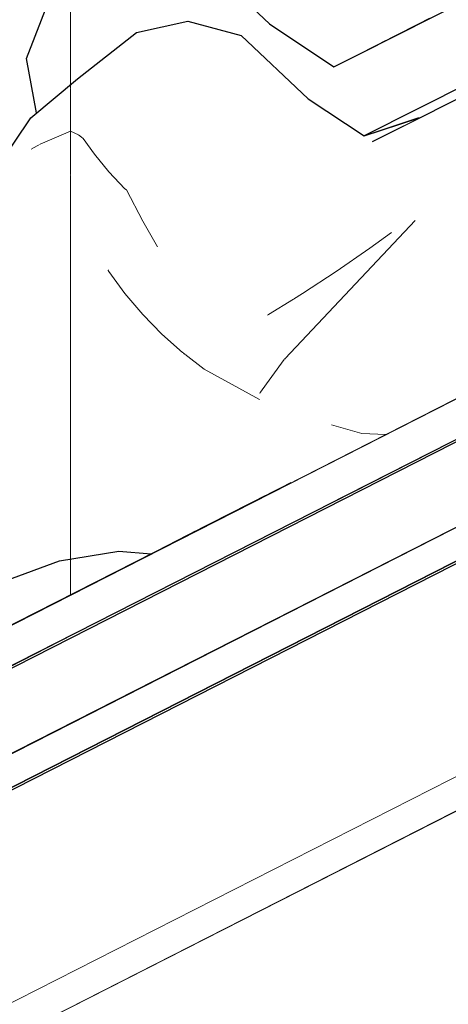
# Model space of a CAD drawing. Header units: millimetres. Extents: x -25478 to 4005, y -8416 to 11348.
# Tile 371 of 580: x -6856 to -6785, y 9416 to 9579. Entities that reach past the tile are written whole.
import ezdxf

# ---------------------------------------------------------------- set-up
doc = ezdxf.new("R2010")
doc.units = ezdxf.units.MM
doc.header["$MEASUREMENT"] = 0
doc.linetypes.add('Wipeout_Contour', pattern=[1000, 0, -1000])
for name, color, linetype in [('POHLED ZÁPADNÍ_1_Konstrukce - nosné', 7, 'Continuous'), ('POHLED ZÁPADNÍ_1_Nové_Konstrukce - krov', 7, 'Continuous'), ('POHLED ZÁPADNÍ_1_Nové_Výplně - Povrchové', 7, 'Continuous'), ('POHLED ZÁPADNÍ_1_Výplně - Povrchové', 7, 'Continuous')]:
    doc.layers.add(name, color=color, linetype=linetype)

# ---------------------------------------------------------------- blocks, each defined once
blk = doc.blocks.new('*X907', base_point=(-25690.45, -8330.81))
at = {"layer": 'POHLED ZÁPADNÍ_1_Nové_Výplně - Povrchové', "color": 21, "linetype": 'Continuous', "lineweight": 20, "true_color": 0xffaaaa}
blk.add_line((-6847.73, 9483.73), (-6847.73, 9489.7), dxfattribs=at)
blk = doc.blocks.new('*X913', base_point=(-25690.45, -8330.81))
at = {"layer": 'POHLED ZÁPADNÍ_1_Nové_Výplně - Povrchové', "color": 21, "linetype": 'Continuous', "lineweight": 20, "true_color": 0xffaaaa}
for p, q in [((-6804.45, 9511.98), (-6799.43, 9510.56)), ((-6799.43, 9510.56), (-6795.45, 9510.36))]:
    blk.add_line(p, q, dxfattribs=at)
blk = doc.blocks.new('*X918', base_point=(-25690.45, -8330.81))
at = {"layer": 'POHLED ZÁPADNÍ_1_Nové_Výplně - Povrchové', "color": 21, "linetype": 'Continuous', "lineweight": 20, "true_color": 0xffaaaa}
for p, q in [((-6716.8, 9583.3), (-6737.65, 9561.16)), ((-6783.47, 9549.53), (-6767.89, 9549.53)), ((-6767.89, 9549.53), (-6759.6, 9549.53)), ((-6790.56, 9545.94), (-6812.14, 9523.02)), ((-6794.5, 9543.94), (-6798.07, 9541.32)), ((-6798.07, 9541.32), (-6803.64, 9537.46)), ((-6803.64, 9537.46), (-6809.26, 9533.78)), ((-6809.26, 9533.78), (-6810.74, 9532.86))]:
    blk.add_line(p, q, dxfattribs=at)
blk = doc.blocks.new('*X920', base_point=(-25690.45, -8330.81))
at = {"layer": 'POHLED ZÁPADNÍ_1_Nové_Výplně - Povrchové', "color": 21, "linetype": 'Continuous', "lineweight": 20, "true_color": 0xffaaaa}
blk.add_line((-6847.73, 9585.84), (-6847.73, 9568.52), dxfattribs=at)
blk = doc.blocks.new('*X930', base_point=(-25690.45, -8330.81))
at = {"layer": 'POHLED ZÁPADNÍ_1_Nové_Výplně - Povrchové', "color": 21, "linetype": 'Continuous', "lineweight": 20, "true_color": 0xffaaaa}
for p, q in [((-6810.74, 9532.86), (-6814.9, 9530.3)), ((-6814.9, 9530.3), (-6815.08, 9530.19)), ((-6812.14, 9523.02), (-6812.32, 9522.82))]:
    blk.add_line(p, q, dxfattribs=at)
blk = doc.blocks.new('*X931', base_point=(-25690.45, -8330.81))
at = {"layer": 'POHLED ZÁPADNÍ_1_Nové_Výplně - Povrchové', "color": 21, "linetype": 'Continuous', "lineweight": 20, "true_color": 0xffaaaa}
blk.add_line((-6812.32, 9522.82), (-6816.38, 9517.21), dxfattribs=at)
blk = doc.blocks.new('*X936', base_point=(-25690.45, -8330.81))
at = {"layer": 'POHLED ZÁPADNÍ_1_Nové_Výplně - Povrchové', "color": 21, "linetype": 'Continuous', "lineweight": 20, "true_color": 0xffaaaa}
for p, q in [((-6838.47, 9551.02), (-6835.76, 9545.82)), ((-6835.76, 9545.82), (-6833.33, 9541.54))]:
    blk.add_line(p, q, dxfattribs=at)
blk = doc.blocks.new('*X945', base_point=(-25690.45, -8330.81))
at = {"layer": 'POHLED ZÁPADNÍ_1_Nové_Výplně - Povrchové', "color": 21, "linetype": 'Continuous', "lineweight": 20, "true_color": 0xffaaaa}
blk.add_line((-6847.73, 9510.49), (-6847.73, 9489.7), dxfattribs=at)
blk = doc.blocks.new('*X951', base_point=(-25690.45, -8330.81))
at = {"layer": 'POHLED ZÁPADNÍ_1_Nové_Výplně - Povrchové', "color": 21, "linetype": 'Continuous', "lineweight": 20, "true_color": 0xffaaaa}
for p, q in [((-6828.8, 9523.75), (-6825.54, 9521.26)), ((-6825.54, 9521.26), (-6816.36, 9516.22))]:
    blk.add_line(p, q, dxfattribs=at)
blk = doc.blocks.new('*X954', base_point=(-25690.45, -8330.81))
at = {"layer": 'POHLED ZÁPADNÍ_1_Nové_Výplně - Povrchové', "color": 21, "linetype": 'Continuous', "lineweight": 20, "true_color": 0xffaaaa}
blk.add_line((-6829.06, 9523.95), (-6828.8, 9523.75), dxfattribs=at)
blk = doc.blocks.new('*X956', base_point=(-25690.45, -8330.81))
at = {"layer": 'POHLED ZÁPADNÍ_1_Nové_Výplně - Povrchové', "color": 21, "linetype": 'Continuous', "lineweight": 20, "true_color": 0xffaaaa}
for p, q in [((-6841.55, 9537.73), (-6841.38, 9537.46)), ((-6841.38, 9537.46), (-6838.7, 9533.78)), ((-6838.7, 9533.78), (-6835.76, 9530.3)), ((-6835.76, 9530.3), (-6832.57, 9527.04)), ((-6832.57, 9527.04), (-6829.16, 9524.02)), ((-6829.16, 9524.02), (-6829.06, 9523.95))]:
    blk.add_line(p, q, dxfattribs=at)
blk = doc.blocks.new('*X957', base_point=(-25690.45, -8330.81))
at = {"layer": 'POHLED ZÁPADNÍ_1_Nové_Výplně - Povrchové', "color": 21, "linetype": 'Continuous', "lineweight": 20, "true_color": 0xffaaaa}
blk.add_line((-6847.73, 9545.98), (-6847.73, 9529.22), dxfattribs=at)
blk = doc.blocks.new('*X958', base_point=(-25690.45, -8330.81))
at = {"layer": 'POHLED ZÁPADNÍ_1_Nové_Výplně - Povrchové', "color": 21, "linetype": 'Continuous', "lineweight": 20, "true_color": 0xffaaaa}
blk.add_line((-6847.73, 9529.22), (-6847.73, 9510.49), dxfattribs=at)
blk = doc.blocks.new('*X959', base_point=(-25690.45, -8330.81))
at = {"layer": 'POHLED ZÁPADNÍ_1_Nové_Výplně - Povrchové', "color": 21, "linetype": 'Continuous', "lineweight": 20, "true_color": 0xffaaaa}
for p, q in [((-6845.63, 9559.58), (-6843.78, 9556.93)), ((-6843.78, 9556.93), (-6841.38, 9554)), ((-6847.73, 9553.6), (-6847.73, 9545.98)), ((-6841.38, 9554), (-6838.7, 9551.22)), ((-6838.7, 9551.22), (-6838.47, 9551.02))]:
    blk.add_line(p, q, dxfattribs=at)
blk = doc.blocks.new('*X961', base_point=(-25690.45, -8330.81))
at = {"layer": 'POHLED ZÁPADNÍ_1_Nové_Výplně - Povrchové', "color": 21, "linetype": 'Continuous', "lineweight": 20, "true_color": 0xffaaaa}
for p, q in [((-6847.73, 9559.84), (-6847.73, 9553.6)), ((-6846.39, 9560.17), (-6845.91, 9559.75)), ((-6845.91, 9559.75), (-6845.63, 9559.58)), ((-6852.78, 9558.59), (-6854.28, 9557.78))]:
    blk.add_line(p, q, dxfattribs=at)
blk = doc.blocks.new('*X972', base_point=(-25690.45, -8330.81))
at = {"layer": 'POHLED ZÁPADNÍ_1_Nové_Výplně - Povrchové', "color": 21, "linetype": 'Continuous', "lineweight": 20, "true_color": 0xffaaaa}
blk.add_line((-6847.73, 9568.52), (-6847.73, 9567.77), dxfattribs=at)
blk = doc.blocks.new('*X975', base_point=(-25690.45, -8330.81))
at = {"layer": 'POHLED ZÁPADNÍ_1_Nové_Výplně - Povrchové', "color": 21, "linetype": 'Continuous', "lineweight": 20, "true_color": 0xffaaaa}
for p, q in [((-6847.73, 9567.77), (-6847.73, 9559.84)), ((-6847.73, 9560.79), (-6852.78, 9558.59)), ((-6847.73, 9560.79), (-6846.39, 9560.17))]:
    blk.add_line(p, q, dxfattribs=at)

msp = doc.modelspace()

# ---------------------------------------------------------------- wipeouts: each hides what was drawn before it
at = {"color": 254, "linetype": 'Wipeout_Contour', "lineweight": 0, "ltscale": 326246.822201}
msp.add_wipeout([(-7716.95, 8883.6), (-10986.18, 7217.84), (-10980.52, 7217.84), (-10980.52, 7042.29), (-10973.11, 7046.06), (-10973.11, 7180), (-10723.42, 7180), (-10723.42, 7300), (-10583.42, 7300), (-10583.42, 7244.63), (-7875.74, 8624.34), (-7875.74, 8727.47), (-7730.3, 8727.47), (-7730.3, 8698.45), (-5604.31, 9781.76), (-5604.31, 9960.05), (-6608.56, 9448.36), (-6609.06, 9449.35), (-6627.21, 9440.1), (-6626.12, 9437.96), (-6661.76, 9419.8), (-6662.62, 9419.8), (-7619.72, 8932.13), (-7704.24, 8888.63), (-7705.12, 8888.63), (-7706.02, 8890.39), (-7717.45, 8884.57)], dxfattribs=at).dxf.layer = 'POHLED ZÁPADNÍ_1_Výplně - Povrchové'

# ---------------------------------------------------------------- next in the draw order: wipeouts: each hides what was drawn before it
at = {"color": 254, "linetype": 'Wipeout_Contour', "lineweight": 0, "ltscale": 67833.77799}
msp.add_wipeout([(-6990.75, 8990.3), (-6929.96, 9013.64), (-6922.63, 8991.92), (-6137.56, 9399.92), (-6139.38, 9423.11), (-6139.38, 9432.75)], dxfattribs=at).dxf.layer = 'POHLED ZÁPADNÍ_1_Výplně - Povrchové'

# ---------------------------------------------------------------- next in the draw order: wipeouts: each hides what was drawn before it
at = {"color": 254, "linetype": 'Wipeout_Contour', "lineweight": 0, "ltscale": 45417.586918}
msp.add_wipeout([(-6139.38, 9509.11), (-6990.75, 9075.29), (-6990.75, 8990.3), (-6139.38, 9432.75)], dxfattribs=at).dxf.layer = 'POHLED ZÁPADNÍ_1_Výplně - Povrchové'

# ---------------------------------------------------------------- next in the draw order: wipeouts: each hides what was drawn before it
at = {"color": 254, "linetype": 'Wipeout_Contour', "lineweight": 0, "ltscale": 140827.969183}
msp.add_wipeout([(-7655.02, 9003.49), (-7704.92, 8978.07), (-7702.82, 8973.96), (-7649.15, 9001.31), (-7648.29, 9001.31), (-7632.4, 8970.12), (-7619.72, 8932.13), (-6662.62, 9419.8), (-6698.76, 9490.73), (-6715.9, 9482), (-6716.73, 9482), (-7655.14, 9003.86)], dxfattribs=at).dxf.layer = 'POHLED ZÁPADNÍ_1_Nové_Výplně - Povrchové'

# ---------------------------------------------------------------- next in the draw order: wipeouts: each hides what was drawn before it
at = {"color": 254, "linetype": 'Wipeout_Contour', "lineweight": 0, "ltscale": 46947.683087}
msp.add_wipeout([(-6738.64, 9511.93), (-7666.47, 9039.18), (-7655.14, 9003.86), (-6716.73, 9482)], dxfattribs=at).dxf.layer = 'POHLED ZÁPADNÍ_1_Nové_Výplně - Povrchové'

# ---------------------------------------------------------------- next in the draw order: wipeouts: each hides what was drawn before it
at = {"color": 254, "linetype": 'Wipeout_Contour', "lineweight": 0, "ltscale": 58986.771526}
msp.add_wipeout([(-7712.45, 9043.11), (-7711.62, 9043.11), (-7710.98, 9037.13), (-6688.24, 9558.24), (-6690.96, 9563.59)], dxfattribs=at).dxf.layer = 'POHLED ZÁPADNÍ_1_Nové_Výplně - Povrchové'

# ---------------------------------------------------------------- next in the draw order: wipeouts: each hides what was drawn before it
at = {"color": 254, "linetype": 'Wipeout_Contour', "lineweight": 0, "ltscale": 46854.54434}
msp.add_wipeout([(-6793.35, 9561.19), (-6800.76, 9555.37), (-6605.92, 9654.07), (-6605.04, 9656.58)], dxfattribs=at).dxf.layer = 'POHLED ZÁPADNÍ_1_Nové_Výplně - Povrchové'
at = {"color": 254, "linetype": 'Wipeout_Contour', "lineweight": 0, "ltscale": 47074.302114}
msp.add_wipeout([(-7719.19, 9032.52), (-7711.2, 9016.82), (-6726.41, 9518.6), (-6734.41, 9534.29)], dxfattribs=at).dxf.layer = 'POHLED ZÁPADNÍ_1_Nové_Výplně - Povrchové'

# ---------------------------------------------------------------- next in the draw order: wipeouts: each hides what was drawn before it
at = {"color": 254, "linetype": 'Wipeout_Contour', "lineweight": 0, "ltscale": 47027.754561}
msp.add_wipeout([(-7711.14, 9016.72), (-6725.57, 9518.6), (-6726.41, 9518.6), (-7667.3, 9039.18)], dxfattribs=at).dxf.layer = 'POHLED ZÁPADNÍ_1_Nové_Výplně - Povrchové'

# ---------------------------------------------------------------- next in the draw order: wipeouts: each hides what was drawn before it
at = {"color": 254, "linetype": 'Wipeout_Contour', "lineweight": 0, "ltscale": 35226.404439}
msp.add_wipeout([(-7710.98, 9037.13), (-6733.74, 9534.63), (-6734.57, 9534.63)], dxfattribs=at).dxf.layer = 'POHLED ZÁPADNÍ_1_Nové_Výplně - Povrchové'

# ---------------------------------------------------------------- next in the draw order: wipeouts: each hides what was drawn before it
at = {"color": 254, "linetype": 'Wipeout_Contour', "lineweight": 0, "ltscale": 46790.033849}
msp.add_wipeout([(-6812.15, 9522.91), (-6811.95, 9508.18), (-6748.72, 9540.21), (-6754.71, 9552.01)], dxfattribs=at).dxf.layer = 'POHLED ZÁPADNÍ_1_Nové_Výplně - Povrchové'
at = {"color": 254, "linetype": 'Wipeout_Contour', "lineweight": 0, "ltscale": 81913.283646}
msp.add_wipeout([(-6868.76, 9475.61), (-6867.13, 9473.85), (-6834.34, 9490.55), (-6839.74, 9491.01), (-6849.56, 9489.4), (-6858.4, 9486.11), (-6865.97, 9481.01)], dxfattribs=at).dxf.layer = 'POHLED ZÁPADNÍ_1_Nové_Výplně - Povrchové'

# ---------------------------------------------------------------- next in the draw order: linework, layer by layer
at = {"layer": 'POHLED ZÁPADNÍ_1_Nové_Konstrukce - krov', "color": 1, "linetype": 'Continuous', "lineweight": 25}
for p, q in [((-7655.14, 9003.86), (-6716.73, 9482)), ((-6847.58, 9477.03), (-6915.47, 9442.42))]:
    msp.add_line(p, q, dxfattribs=at)

# ---------------------------------------------------------------- next in the draw order: block references
at = {"layer": 'POHLED ZÁPADNÍ_1_Konstrukce - nosné', "color": 9, "linetype": 'Continuous', "lineweight": 13}
msp.add_blockref('*X907', (-25690.45, -8330.81), dxfattribs=at)

# ---------------------------------------------------------------- next in the draw order: wipeouts: each hides what was drawn before it
at = {"color": 254, "linetype": 'Wipeout_Contour', "lineweight": 0, "ltscale": 58540.736784}
msp.add_wipeout([(-6800.76, 9555.37), (-6806.47, 9546.87), (-6607.59, 9647.61), (-6607.19, 9650.46), (-6605.92, 9654.07)], dxfattribs=at).dxf.layer = 'POHLED ZÁPADNÍ_1_Nové_Výplně - Povrchové'
at = {"color": 254, "linetype": 'Wipeout_Contour', "lineweight": 0, "ltscale": 46754.348263}
msp.add_wipeout([(-6811.95, 9508.18), (-6811.14, 9502.37), (-6746.28, 9535.42), (-6748.72, 9540.21)], dxfattribs=at).dxf.layer = 'POHLED ZÁPADNÍ_1_Nové_Výplně - Povrchové'

# ---------------------------------------------------------------- next in the draw order: block references
at = {"layer": 'POHLED ZÁPADNÍ_1_Konstrukce - nosné', "color": 9, "linetype": 'Continuous', "lineweight": 13}
msp.add_blockref('*X913', (-25690.45, -8330.81), dxfattribs=at)

# ---------------------------------------------------------------- next in the draw order: wipeouts: each hides what was drawn before it
at = {"color": 254, "linetype": 'Wipeout_Contour', "lineweight": 0, "ltscale": 46822.60664}
msp.add_wipeout([(-6806.47, 9546.87), (-6810.3, 9535.94), (-6608.97, 9637.93), (-6607.59, 9647.61)], dxfattribs=at).dxf.layer = 'POHLED ZÁPADNÍ_1_Nové_Výplně - Povrchové'
at = {"color": 254, "linetype": 'Wipeout_Contour', "lineweight": 0, "ltscale": 46840.278445}
msp.add_wipeout([(-6849.56, 9489.4), (-6839.74, 9491.01), (-6842.52, 9510.85), (-6852.46, 9510.16)], dxfattribs=at).dxf.layer = 'POHLED ZÁPADNÍ_1_Nové_Výplně - Povrchové'

# ---------------------------------------------------------------- next in the draw order: block references
at = {"layer": 'POHLED ZÁPADNÍ_1_Konstrukce - nosné', "color": 9, "linetype": 'Continuous', "lineweight": 13}
msp.add_blockref('*X945', (-25690.45, -8330.81), dxfattribs=at)

# ---------------------------------------------------------------- next in the draw order: wipeouts: each hides what was drawn before it
at = {"color": 254, "linetype": 'Wipeout_Contour', "lineweight": 0, "ltscale": 93558.252868}
msp.add_wipeout([(-6812.15, 9522.91), (-6754.71, 9552.01), (-6713.02, 9573.71), (-6712.12, 9573.71), (-6609.11, 9625.76), (-6609.25, 9635.95), (-6608.97, 9637.93), (-6810.3, 9535.94)], dxfattribs=at).dxf.layer = 'POHLED ZÁPADNÍ_1_Nové_Výplně - Povrchové'
at = {"color": 254, "linetype": 'Wipeout_Contour', "lineweight": 0, "ltscale": 46855.244047}
msp.add_wipeout([(-6858.4, 9486.11), (-6849.56, 9489.4), (-6852.46, 9510.16), (-6861.35, 9507.21)], dxfattribs=at).dxf.layer = 'POHLED ZÁPADNÍ_1_Nové_Výplně - Povrchové'

# ---------------------------------------------------------------- next in the draw order: linework, layer by layer
at = {"layer": 'POHLED ZÁPADNÍ_1_Nové_Konstrukce - krov', "color": 1, "linetype": 'Continuous', "lineweight": 25}
for p, q in [((-6754.79, 9524.33), (-6805.15, 9498.66)), ((-6858.4, 9486.11), (-6849.56, 9489.4))]:
    msp.add_line(p, q, dxfattribs=at)

# ---------------------------------------------------------------- next in the draw order: block references
at = {"layer": 'POHLED ZÁPADNÍ_1_Konstrukce - nosné', "color": 9, "linetype": 'Continuous', "lineweight": 13}
msp.add_blockref('*X918', (-25690.45, -8330.81), dxfattribs=at)

# ---------------------------------------------------------------- next in the draw order: wipeouts: each hides what was drawn before it
at = {"color": 254, "linetype": 'Wipeout_Contour', "lineweight": 0, "ltscale": 46859.712184}
msp.add_wipeout([(-6799.04, 9559.97), (-6790.04, 9562.96), (-6605, 9656.69), (-6604.33, 9658.6)], dxfattribs=at).dxf.layer = 'POHLED ZÁPADNÍ_1_Nové_Výplně - Povrchové'
at = {"color": 254, "linetype": 'Wipeout_Contour', "lineweight": 0, "ltscale": 46907.823077}
msp.add_wipeout([(-6805.03, 9553.21), (-6810.74, 9544.7), (-6806.47, 9546.87), (-6800.76, 9555.37)], dxfattribs=at).dxf.layer = 'POHLED ZÁPADNÍ_1_Nové_Výplně - Povrchové'
at = {"color": 254, "linetype": 'Wipeout_Contour', "lineweight": 0, "ltscale": 46854.873975}
msp.add_wipeout([(-6814.58, 9533.77), (-6816.42, 9520.74), (-6812.15, 9522.91), (-6810.3, 9535.94)], dxfattribs=at).dxf.layer = 'POHLED ZÁPADNÍ_1_Nové_Výplně - Povrchové'

# ---------------------------------------------------------------- next in the draw order: block references
at = {"layer": 'POHLED ZÁPADNÍ_1_Konstrukce - nosné', "color": 9, "linetype": 'Continuous', "lineweight": 13}
msp.add_blockref('*X930', (-25690.45, -8330.81), dxfattribs=at)

# ---------------------------------------------------------------- next in the draw order: wipeouts: each hides what was drawn before it
at = {"color": 254, "linetype": 'Wipeout_Contour', "lineweight": 0, "ltscale": 234909.571639}
msp.add_wipeout([(-6855.05, 9572.86), (-6853.36, 9563.83), (-6846.57, 9569.49), (-6836.8, 9577.17), (-6828.3, 9579.03), (-6819.43, 9576.66), (-6808.3, 9566.13), (-6799.04, 9559.97), (-6604.33, 9658.6), (-6602.92, 9662.64), (-6596.56, 9672.11), (-6593.4, 9674.97), (-6592.91, 9676.49), (-6592.08, 9678.84), (-6804.03, 9571.47), (-6814.71, 9578.58), (-6825.83, 9589.11), (-6834.7, 9591.48), (-6843.2, 9589.61), (-6851.14, 9583.01)], dxfattribs=at).dxf.layer = 'POHLED ZÁPADNÍ_1_Nové_Výplně - Povrchové'
at = {"color": 254, "linetype": 'Wipeout_Contour', "lineweight": 0, "ltscale": 46887.25938}
msp.add_wipeout([(-6810.3, 9535.94), (-6806.47, 9546.87), (-6810.74, 9544.7), (-6814.58, 9533.77)], dxfattribs=at).dxf.layer = 'POHLED ZÁPADNÍ_1_Nové_Výplně - Povrchové'

# ---------------------------------------------------------------- next in the draw order: linework, layer by layer
at = {"layer": 'POHLED ZÁPADNÍ_1_Nové_Konstrukce - krov', "color": 1, "linetype": 'Continuous', "lineweight": 25}
msp.add_line((-6855.05, 9572.86), (-6851.13, 9583.01), dxfattribs=at)

# ---------------------------------------------------------------- next in the draw order: block references
at = {"layer": 'POHLED ZÁPADNÍ_1_Konstrukce - nosné', "color": 9, "linetype": 'Continuous', "lineweight": 13}
msp.add_blockref('*X920', (-25690.45, -8330.81), dxfattribs=at)

# ---------------------------------------------------------------- next in the draw order: wipeouts: each hides what was drawn before it
at = {"color": 254, "linetype": 'Wipeout_Contour', "lineweight": 0, "ltscale": 46932.729667}
msp.add_wipeout([(-6810.74, 9544.7), (-6805.03, 9553.21), (-6816.49, 9559.7), (-6822.8, 9550.3)], dxfattribs=at).dxf.layer = 'POHLED ZÁPADNÍ_1_Nové_Výplně - Povrchové'
at = {"color": 254, "linetype": 'Wipeout_Contour', "lineweight": 0, "ltscale": 46811.647279}
msp.add_wipeout([(-6816.42, 9520.74), (-6816.23, 9506.01), (-6811.95, 9508.18), (-6812.15, 9522.91)], dxfattribs=at).dxf.layer = 'POHLED ZÁPADNÍ_1_Nové_Výplně - Povrchové'

# ---------------------------------------------------------------- next in the draw order: block references
at = {"layer": 'POHLED ZÁPADNÍ_1_Konstrukce - nosné', "color": 9, "linetype": 'Continuous', "lineweight": 13}
msp.add_blockref('*X931', (-25690.45, -8330.81), dxfattribs=at)

# ---------------------------------------------------------------- next in the draw order: wipeouts: each hides what was drawn before it
at = {"color": 254, "linetype": 'Wipeout_Contour', "lineweight": 0, "ltscale": 46980.232636}
msp.add_wipeout([(-6791.24, 9582.23), (-6803.72, 9582.23), (-6795.36, 9575.87), (-6788.09, 9579.55)], dxfattribs=at).dxf.layer = 'POHLED ZÁPADNÍ_1_Nové_Výplně - Povrchové'
at = {"color": 254, "linetype": 'Wipeout_Contour', "lineweight": 0, "ltscale": 46915.941248}
msp.add_wipeout([(-6800.76, 9555.37), (-6793.35, 9561.19), (-6797.63, 9559.03), (-6805.03, 9553.21)], dxfattribs=at).dxf.layer = 'POHLED ZÁPADNÍ_1_Nové_Výplně - Povrchové'
at = {"color": 254, "linetype": 'Wipeout_Contour', "lineweight": 0, "ltscale": 46911.089485}
msp.add_wipeout([(-6814.58, 9533.77), (-6810.74, 9544.7), (-6822.8, 9550.3), (-6827.04, 9538.22)], dxfattribs=at).dxf.layer = 'POHLED ZÁPADNÍ_1_Nové_Výplně - Povrchové'
at = {"color": 254, "linetype": 'Wipeout_Contour', "lineweight": 0, "ltscale": 46777.074793}
msp.add_wipeout([(-6811.95, 9508.18), (-6816.23, 9506.01), (-6815.41, 9500.2), (-6811.14, 9502.37)], dxfattribs=at).dxf.layer = 'POHLED ZÁPADNÍ_1_Nové_Výplně - Povrchové'

# ---------------------------------------------------------------- next in the draw order: wipeouts: each hides what was drawn before it
at = {"color": 254, "linetype": 'Wipeout_Contour', "lineweight": 0, "ltscale": 46992.940404}
msp.add_wipeout([(-6803.72, 9582.23), (-6814.71, 9578.58), (-6804.03, 9571.47), (-6795.36, 9575.87)], dxfattribs=at).dxf.layer = 'POHLED ZÁPADNÍ_1_Nové_Výplně - Povrchové'
at = {"color": 254, "linetype": 'Wipeout_Contour', "lineweight": 0, "ltscale": 46917.56935}
msp.add_wipeout([(-6799.04, 9559.97), (-6797.63, 9559.03), (-6793.35, 9561.19), (-6789.96, 9562.91)], dxfattribs=at).dxf.layer = 'POHLED ZÁPADNÍ_1_Nové_Výplně - Povrchové'
at = {"color": 254, "linetype": 'Wipeout_Contour', "lineweight": 0, "ltscale": 46961.596578}
msp.add_wipeout([(-6827.04, 9538.22), (-6822.8, 9550.3), (-6835.71, 9558.88), (-6840.47, 9545.31)], dxfattribs=at).dxf.layer = 'POHLED ZÁPADNÍ_1_Nové_Výplně - Povrchové'
at = {"color": 254, "linetype": 'Wipeout_Contour', "lineweight": 0, "ltscale": 46789.408711}
msp.add_wipeout([(-6816.23, 9506.01), (-6828.86, 9507.54), (-6827.01, 9494.29), (-6815.41, 9500.2)], dxfattribs=at).dxf.layer = 'POHLED ZÁPADNÍ_1_Nové_Výplně - Povrchové'

# ---------------------------------------------------------------- next in the draw order: linework, layer by layer
at = {"layer": 'POHLED ZÁPADNÍ_1_Nové_Konstrukce - krov', "color": 1, "linetype": 'Continuous', "lineweight": 25}
for p, q in [((-6799.76, 9573.64), (-6594.91, 9677.4)), ((-6793.35, 9561.19), (-6605.04, 9656.58)), ((-6804.03, 9571.47), (-6799.76, 9573.64)), ((-6790.04, 9562.96), (-6789.85, 9562.96))]:
    msp.add_line(p, q, dxfattribs=at)

# ---------------------------------------------------------------- next in the draw order: block references
at = {"layer": 'POHLED ZÁPADNÍ_1_Konstrukce - nosné', "color": 9, "linetype": 'Continuous', "lineweight": 13}
msp.add_blockref('*X936', (-25690.45, -8330.81), dxfattribs=at)

# ---------------------------------------------------------------- next in the draw order: wipeouts: each hides what was drawn before it
at = {"color": 254, "linetype": 'Wipeout_Contour', "lineweight": 0, "ltscale": 47044.521066}
msp.add_wipeout([(-6814.71, 9578.58), (-6803.72, 9582.23), (-6813.64, 9593.17), (-6825.83, 9589.11)], dxfattribs=at).dxf.layer = 'POHLED ZÁPADNÍ_1_Nové_Výplně - Povrchové'
at = {"color": 254, "linetype": 'Wipeout_Contour', "lineweight": 0, "ltscale": 58672.687868}
msp.add_wipeout([(-6805.03, 9553.21), (-6797.63, 9559.03), (-6799.04, 9559.97), (-6808.3, 9566.13), (-6816.49, 9559.7)], dxfattribs=at).dxf.layer = 'POHLED ZÁPADNÍ_1_Nové_Výplně - Povrchové'
at = {"color": 254, "linetype": 'Wipeout_Contour', "lineweight": 0, "ltscale": 46831.509804}
msp.add_wipeout([(-6829.08, 9523.82), (-6828.86, 9507.54), (-6816.23, 9506.01), (-6816.42, 9520.74)], dxfattribs=at).dxf.layer = 'POHLED ZÁPADNÍ_1_Nové_Výplně - Povrchové'

# ---------------------------------------------------------------- next in the draw order: linework, layer by layer
at = {"layer": 'POHLED ZÁPADNÍ_1_Nové_Konstrukce - krov', "color": 1, "linetype": 'Continuous', "lineweight": 25}
for p, q in [((-6604.33, 9658.6), (-6799.04, 9559.97)), ((-6799.04, 9559.97), (-6790.04, 9562.96)), ((-6797.63, 9559.03), (-6793.35, 9561.19))]:
    msp.add_line(p, q, dxfattribs=at)

# ---------------------------------------------------------------- next in the draw order: block references
at = {"layer": 'POHLED ZÁPADNÍ_1_Konstrukce - nosné', "color": 9, "linetype": 'Continuous', "lineweight": 13}
msp.add_blockref('*X951', (-25690.45, -8330.81), dxfattribs=at)

# ---------------------------------------------------------------- next in the draw order: wipeouts: each hides what was drawn before it
at = {"color": 254, "linetype": 'Wipeout_Contour', "lineweight": 0, "ltscale": 46985.695801}
msp.add_wipeout([(-6822.8, 9550.3), (-6816.49, 9559.7), (-6828.62, 9569.44), (-6835.71, 9558.88)], dxfattribs=at).dxf.layer = 'POHLED ZÁPADNÍ_1_Nové_Výplně - Povrchové'
at = {"color": 254, "linetype": 'Wipeout_Contour', "lineweight": 0, "ltscale": 58510.038374}
msp.add_wipeout([(-6828.86, 9507.54), (-6842.52, 9510.85), (-6839.74, 9491.01), (-6834.34, 9490.55), (-6827.01, 9494.29)], dxfattribs=at).dxf.layer = 'POHLED ZÁPADNÍ_1_Nové_Výplně - Povrchové'

# ---------------------------------------------------------------- next in the draw order: linework, layer by layer
at = {"layer": 'POHLED ZÁPADNÍ_1_Nové_Konstrukce - krov', "color": 1, "linetype": 'Continuous', "lineweight": 25}
for p, q in [((-6759.87, 9501.54), (-7666.88, 9039.18)), ((-6849.56, 9489.4), (-6839.74, 9491.01)), ((-6839.74, 9491.01), (-6834.34, 9490.55))]:
    msp.add_line(p, q, dxfattribs=at)

# ---------------------------------------------------------------- next in the draw order: wipeouts: each hides what was drawn before it
at = {"color": 254, "linetype": 'Wipeout_Contour', "lineweight": 0, "ltscale": 47029.076479}
msp.add_wipeout([(-6845.34, 9560.43), (-6835.71, 9558.88), (-6828.62, 9569.44), (-6837.92, 9571.47)], dxfattribs=at).dxf.layer = 'POHLED ZÁPADNÍ_1_Nové_Výplně - Povrchové'
at = {"color": 254, "linetype": 'Wipeout_Contour', "lineweight": 0, "ltscale": 46877.00566}
msp.add_wipeout([(-6816.42, 9520.74), (-6814.58, 9533.77), (-6827.04, 9538.22), (-6829.08, 9523.82)], dxfattribs=at).dxf.layer = 'POHLED ZÁPADNÍ_1_Nové_Výplně - Povrchové'

# ---------------------------------------------------------------- next in the draw order: block references
at = {"layer": 'POHLED ZÁPADNÍ_1_Konstrukce - nosné', "color": 9, "linetype": 'Continuous', "lineweight": 13}
msp.add_blockref('*X954', (-25690.45, -8330.81), dxfattribs=at)

# ---------------------------------------------------------------- next in the draw order: wipeouts: each hides what was drawn before it
at = {"color": 254, "linetype": 'Wipeout_Contour', "lineweight": 0, "ltscale": 46995.199271}
msp.add_wipeout([(-6828.62, 9569.44), (-6816.49, 9559.7), (-6808.3, 9566.13), (-6819.43, 9576.66)], dxfattribs=at).dxf.layer = 'POHLED ZÁPADNÍ_1_Nové_Výplně - Povrchové'

# ---------------------------------------------------------------- next in the draw order: linework, layer by layer
at = {"layer": 'POHLED ZÁPADNÍ_1_Nové_Konstrukce - krov', "color": 1, "linetype": 'Continuous', "lineweight": 25}
for p, q in [((-6814.71, 9578.58), (-6804.03, 9571.47)), ((-6808.3, 9566.13), (-6799.04, 9559.97))]:
    msp.add_line(p, q, dxfattribs=at)

# ---------------------------------------------------------------- next in the draw order: wipeouts: each hides what was drawn before it
at = {"color": 254, "linetype": 'Wipeout_Contour', "lineweight": 0, "ltscale": 47039.330497}
msp.add_wipeout([(-6828.62, 9569.44), (-6819.43, 9576.66), (-6828.3, 9579.03), (-6837.92, 9571.47)], dxfattribs=at).dxf.layer = 'POHLED ZÁPADNÍ_1_Nové_Výplně - Povrchové'
at = {"color": 254, "linetype": 'Wipeout_Contour', "lineweight": 0, "ltscale": 46872.945948}
msp.add_wipeout([(-6842.76, 9529.14), (-6842.52, 9510.85), (-6828.86, 9507.54), (-6829.08, 9523.82)], dxfattribs=at).dxf.layer = 'POHLED ZÁPADNÍ_1_Nové_Výplně - Povrchové'

# ---------------------------------------------------------------- next in the draw order: linework, layer by layer
at = {"layer": 'POHLED ZÁPADNÍ_1_Nové_Konstrukce - krov', "color": 1, "linetype": 'Continuous', "lineweight": 25}
for p, q in [((-6825.83, 9589.11), (-6814.71, 9578.58)), ((-6819.43, 9576.66), (-6808.3, 9566.13))]:
    msp.add_line(p, q, dxfattribs=at)

# ---------------------------------------------------------------- next in the draw order: wipeouts: each hides what was drawn before it
at = {"color": 254, "linetype": 'Wipeout_Contour', "lineweight": 0, "ltscale": 46923.6304}
msp.add_wipeout([(-6827.04, 9538.22), (-6840.47, 9545.31), (-6842.76, 9529.14), (-6829.08, 9523.82)], dxfattribs=at).dxf.layer = 'POHLED ZÁPADNÍ_1_Nové_Výplně - Povrchové'

# ---------------------------------------------------------------- next in the draw order: block references
at = {"layer": 'POHLED ZÁPADNÍ_1_Konstrukce - nosné', "color": 9, "linetype": 'Continuous', "lineweight": 13}
msp.add_blockref('*X956', (-25690.45, -8330.81), dxfattribs=at)

# ---------------------------------------------------------------- next in the draw order: wipeouts: each hides what was drawn before it
at = {"color": 254, "linetype": 'Wipeout_Contour', "lineweight": 0, "ltscale": 46961.963007}
msp.add_wipeout([(-6840.47, 9545.31), (-6850.32, 9546.22), (-6852.72, 9529.3), (-6842.76, 9529.14)], dxfattribs=at).dxf.layer = 'POHLED ZÁPADNÍ_1_Nové_Výplně - Povrchové'

# ---------------------------------------------------------------- next in the draw order: block references
at = {"layer": 'POHLED ZÁPADNÍ_1_Konstrukce - nosné', "color": 9, "linetype": 'Continuous', "lineweight": 13}
msp.add_blockref('*X957', (-25690.45, -8330.81), dxfattribs=at)

# ---------------------------------------------------------------- next in the draw order: wipeouts: each hides what was drawn before it
at = {"color": 254, "linetype": 'Wipeout_Contour', "lineweight": 0, "ltscale": 47003.024369}
msp.add_wipeout([(-6840.47, 9545.31), (-6835.71, 9558.88), (-6845.34, 9560.43), (-6850.32, 9546.22)], dxfattribs=at).dxf.layer = 'POHLED ZÁPADNÍ_1_Nové_Výplně - Povrchové'
at = {"color": 254, "linetype": 'Wipeout_Contour', "lineweight": 0, "ltscale": 46907.194388}
msp.add_wipeout([(-6842.76, 9529.14), (-6852.72, 9529.3), (-6852.46, 9510.16), (-6842.52, 9510.85)], dxfattribs=at).dxf.layer = 'POHLED ZÁPADNÍ_1_Nové_Výplně - Povrchové'

# ---------------------------------------------------------------- next in the draw order: block references
at = {"layer": 'POHLED ZÁPADNÍ_1_Konstrukce - nosné', "color": 9, "linetype": 'Continuous', "lineweight": 13}
for name in ['*X959', '*X958']:
    msp.add_blockref(name, (-25690.45, -8330.81), dxfattribs=at)

# ---------------------------------------------------------------- next in the draw order: wipeouts: each hides what was drawn before it
at = {"color": 254, "linetype": 'Wipeout_Contour', "lineweight": 0, "ltscale": 46924.20772}
msp.add_wipeout([(-6852.72, 9529.3), (-6861.61, 9526.64), (-6861.35, 9507.21), (-6852.46, 9510.16)], dxfattribs=at).dxf.layer = 'POHLED ZÁPADNÍ_1_Nové_Výplně - Povrchové'

# ---------------------------------------------------------------- next in the draw order: linework, layer by layer
at = {"layer": 'POHLED ZÁPADNÍ_1_Nové_Konstrukce - krov', "color": 1, "linetype": 'Continuous', "lineweight": 25}
for p, q in [((-7733.74, 9010.95), (-6726.9, 9523.96)), ((-7667.3, 9039.18), (-6738.87, 9512.24)), ((-7666.47, 9039.18), (-6738.04, 9512.24))]:
    msp.add_line(p, q, dxfattribs=at)

# ---------------------------------------------------------------- next in the draw order: wipeouts: each hides what was drawn before it
at = {"color": 254, "linetype": 'Wipeout_Contour', "lineweight": 0, "ltscale": 47022.97871}
msp.add_wipeout([(-6850.32, 9546.22), (-6845.34, 9560.43), (-6854.11, 9558.27), (-6859.17, 9543.84)], dxfattribs=at).dxf.layer = 'POHLED ZÁPADNÍ_1_Nové_Výplně - Povrchové'

# ---------------------------------------------------------------- next in the draw order: block references
at = {"layer": 'POHLED ZÁPADNÍ_1_Konstrukce - nosné', "color": 9, "linetype": 'Continuous', "lineweight": 13}
msp.add_blockref('*X961', (-25690.45, -8330.81), dxfattribs=at)

# ---------------------------------------------------------------- next in the draw order: wipeouts: each hides what was drawn before it
at = {"color": 254, "linetype": 'Wipeout_Contour', "lineweight": 0, "ltscale": 46980.689263}
msp.add_wipeout([(-6852.72, 9529.3), (-6850.32, 9546.22), (-6859.17, 9543.84), (-6861.61, 9526.64)], dxfattribs=at).dxf.layer = 'POHLED ZÁPADNÍ_1_Nové_Výplně - Povrchové'

# ---------------------------------------------------------------- next in the draw order: linework, layer by layer
at = {"layer": 'POHLED ZÁPADNÍ_1_Nové_Konstrukce - krov', "color": 1, "linetype": 'Continuous', "lineweight": 25}
for p, q in [((-6733.74, 9534.63), (-7719.19, 9032.52)), ((-7733.77, 9010.95), (-6709.11, 9533.04))]:
    msp.add_line(p, q, dxfattribs=at)

# ---------------------------------------------------------------- next in the draw order: wipeouts: each hides what was drawn before it
at = {"color": 254, "linetype": 'Wipeout_Contour', "lineweight": 0, "ltscale": 47055.137342}
msp.add_wipeout([(-6861.75, 9551.97), (-6854.11, 9558.27), (-6846.57, 9569.49), (-6854.34, 9563.01)], dxfattribs=at).dxf.layer = 'POHLED ZÁPADNÍ_1_Nové_Výplně - Povrchové'

# ---------------------------------------------------------------- next in the draw order: block references
at = {"layer": 'POHLED ZÁPADNÍ_1_Konstrukce - nosné', "color": 9, "linetype": 'Continuous', "lineweight": 13}
msp.add_blockref('*X972', (-25690.45, -8330.81), dxfattribs=at)

# ---------------------------------------------------------------- next in the draw order: wipeouts: each hides what was drawn before it
at = {"color": 254, "linetype": 'Wipeout_Contour', "lineweight": 0, "ltscale": 47028.371078}
msp.add_wipeout([(-6866.73, 9537.78), (-6859.17, 9543.84), (-6854.11, 9558.27), (-6861.75, 9551.97)], dxfattribs=at).dxf.layer = 'POHLED ZÁPADNÍ_1_Nové_Výplně - Povrchové'

# ---------------------------------------------------------------- next in the draw order: wipeouts: each hides what was drawn before it
at = {"color": 254, "linetype": 'Wipeout_Contour', "lineweight": 0, "ltscale": 47049.797061}
msp.add_wipeout([(-6845.34, 9560.43), (-6837.92, 9571.47), (-6846.57, 9569.49), (-6854.11, 9558.27)], dxfattribs=at).dxf.layer = 'POHLED ZÁPADNÍ_1_Nové_Výplně - Povrchové'

# ---------------------------------------------------------------- next in the draw order: linework, layer by layer
at = {"layer": 'POHLED ZÁPADNÍ_1_Nové_Konstrukce - krov', "color": 1, "linetype": 'Continuous', "lineweight": 25}
for p, q in [((-6853.36, 9563.83), (-6855.05, 9572.86)), ((-6691, 9563.59), (-7737.54, 9030.35)), ((-6690.96, 9563.59), (-7712.45, 9043.11)), ((-6861.75, 9551.97), (-6854.34, 9563.01)), ((-6688.24, 9558.24), (-7710.98, 9037.13))]:
    msp.add_line(p, q, dxfattribs=at)

# ---------------------------------------------------------------- next in the draw order: block references
at = {"layer": 'POHLED ZÁPADNÍ_1_Konstrukce - nosné', "color": 9, "linetype": 'Continuous', "lineweight": 13}
msp.add_blockref('*X975', (-25690.45, -8330.81), dxfattribs=at)

# ---------------------------------------------------------------- next in the draw order: wipeouts: each hides what was drawn before it
at = {"color": 254, "linetype": 'Wipeout_Contour', "lineweight": 0, "ltscale": 47060.331108}
msp.add_wipeout([(-6828.3, 9579.03), (-6836.8, 9577.17), (-6846.57, 9569.49), (-6837.92, 9571.47)], dxfattribs=at).dxf.layer = 'POHLED ZÁPADNÍ_1_Nové_Výplně - Povrchové'

# ---------------------------------------------------------------- next in the draw order: linework, layer by layer
at = {"layer": 'POHLED ZÁPADNÍ_1_Konstrukce - nosné', "color": 8, "linetype": 'Continuous', "lineweight": 20}
msp.add_line((-4454.96, 10638.09), (-11405.15, 7102.91), dxfattribs=at)
at = {"layer": 'POHLED ZÁPADNÍ_1_Nové_Konstrukce - krov', "color": 1, "linetype": 'Continuous', "lineweight": 25}
for p, q in [((-6836.8, 9577.17), (-6828.3, 9579.03)), ((-6828.3, 9579.03), (-6819.43, 9576.66)), ((-6846.57, 9569.49), (-6836.8, 9577.17)), ((-6854.34, 9563.01), (-6846.57, 9569.49))]:
    msp.add_line(p, q, dxfattribs=at)

doc.saveas('drawing.dxf')
